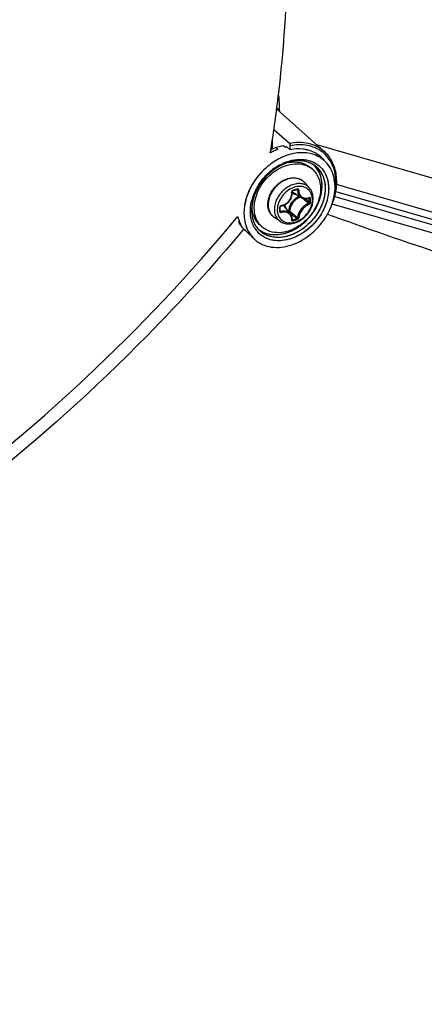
# Model space of a CAD drawing. Header units: millimetres. Extents: x 0 to 420, y 0 to 297.
# Tile 482 of 502: x 383 to 388, y 209 to 221. Entities that reach past the tile are written whole.
import ezdxf

# ---------------------------------------------------------------- set-up
doc = ezdxf.new("R2010")
doc.units = ezdxf.units.MM
doc.header["$LTSCALE"] = 23.1
doc.layers.get('0').update_dxf_attribs({"linetype": 'CONTINUOUS'})

msp = doc.modelspace()

# ---------------------------------------------------------------- linework, layer by layer
at = {"color": 7, "linetype": 'CONTINUOUS'}
for p, q in [((386.148, 219.703), (386.708, 219.205)), ((386.18, 219.687), (386.149, 219.714)), ((386.297, 219.298), (386.115, 219.459)), ((386.097, 219.232), (386.097, 219.337)), ((386.225, 219.275), (386.25, 219.255)), ((386.262, 219.262), (386.259, 219.257)), ((386.262, 219.262), (386.307, 219.225)), ((386.307, 219.225), (386.307, 219.272)), ((386.616, 219.287), (390.549, 218.151)), ((386.073, 219.189), (386.079, 219.224)), ((386.074, 219.188), (386.079, 219.224)), ((386.139, 219.25), (386.079, 219.224)), ((386.139, 219.25), (386.163, 219.23)), ((386.611, 219.175), (386.693, 219.11)), ((386.568, 218.995), (386.543, 219.017)), ((386.533, 218.775), (386.478, 218.838)), ((388.882, 218.229), (386.853, 218.815)), ((386.323, 218.67), (386.326, 218.682)), ((386.326, 218.682), (386.329, 218.695)), ((386.329, 218.733), (386.33, 218.734)), ((386.329, 218.731), (386.329, 218.733)), ((386.33, 218.721), (386.329, 218.731)), ((386.329, 218.695), (386.33, 218.708)), ((386.33, 218.736), (386.331, 218.737)), ((386.33, 218.734), (386.33, 218.736)), ((386.33, 218.708), (386.33, 218.721)), ((386.331, 218.737), (386.332, 218.739)), ((386.332, 218.739), (386.333, 218.74)), ((386.333, 218.74), (386.334, 218.741)), ((386.334, 218.741), (386.335, 218.742)), ((386.335, 218.742), (386.336, 218.743)), ((386.336, 218.743), (386.338, 218.744)), ((386.338, 218.744), (386.353, 218.748)), ((386.338, 218.744), (386.338, 218.744)), ((386.439, 218.661), (386.346, 218.719)), ((386.35, 218.782), (386.349, 218.782)), ((386.35, 218.782), (386.349, 218.782)), ((386.353, 218.748), (386.362, 218.75)), ((386.362, 218.75), (386.371, 218.753)), ((386.371, 218.753), (386.385, 218.757)), ((386.382, 218.756), (386.393, 218.75)), ((386.385, 218.757), (386.386, 218.758)), ((386.386, 218.758), (386.387, 218.758)), ((386.387, 218.758), (386.388, 218.758)), ((386.388, 218.758), (386.389, 218.757)), ((386.389, 218.757), (386.389, 218.757)), ((386.831, 218.675), (388.944, 218.065)), ((386.844, 218.732), (388.845, 218.154)), ((385.859, 218.586), (385.859, 218.583)), ((386.191, 218.558), (386.192, 218.559)), ((386.192, 218.559), (386.193, 218.56)), ((386.193, 218.56), (386.194, 218.561)), ((386.194, 218.561), (386.196, 218.562)), ((386.196, 218.562), (386.197, 218.563)), ((386.197, 218.563), (386.199, 218.564)), ((386.199, 218.564), (386.2, 218.564)), ((386.2, 218.564), (386.201, 218.564)), ((386.201, 218.564), (386.21, 218.566)), ((386.21, 218.566), (386.223, 218.57)), ((386.223, 218.57), (386.235, 218.574)), ((386.235, 218.574), (386.247, 218.58)), ((386.247, 218.58), (386.259, 218.587)), ((386.259, 218.587), (386.27, 218.595)), ((386.27, 218.595), (386.28, 218.603)), ((386.28, 218.603), (386.289, 218.613)), ((386.289, 218.613), (386.298, 218.623)), ((386.298, 218.623), (386.306, 218.634)), ((386.306, 218.634), (386.313, 218.645)), ((386.313, 218.645), (386.318, 218.657)), ((386.318, 218.657), (386.323, 218.67)), ((386.439, 218.661), (386.443, 218.659)), ((386.443, 218.659), (386.451, 218.655)), ((386.451, 218.655), (386.46, 218.652)), ((386.46, 218.652), (386.469, 218.65)), ((386.469, 218.65), (386.479, 218.649)), ((386.479, 218.649), (386.489, 218.649)), ((386.48, 218.649), (386.482, 218.647)), ((386.489, 218.649), (386.499, 218.65)), ((386.499, 218.65), (386.509, 218.652)), ((386.509, 218.652), (386.519, 218.655)), ((386.519, 218.655), (386.526, 218.658)), ((386.523, 218.657), (386.53, 218.653)), ((386.526, 218.658), (386.527, 218.659)), ((386.527, 218.659), (386.526, 218.658)), ((386.527, 218.659), (386.528, 218.659)), ((388.901, 217.979), (386.8, 218.586)), ((386.19, 218.555), (386.191, 218.556)), ((386.19, 218.554), (386.19, 218.555)), ((386.19, 218.553), (386.19, 218.554)), ((386.19, 218.534), (386.19, 218.553)), ((386.19, 218.529), (386.19, 218.534)), ((386.19, 218.506), (386.19, 218.529)), ((386.19, 218.512), (386.199, 218.5)), ((386.19, 218.505), (386.19, 218.506)), ((386.19, 218.504), (386.19, 218.505)), ((386.19, 218.503), (386.19, 218.504)), ((386.19, 218.504), (386.19, 218.504)), ((386.191, 218.556), (386.191, 218.558)), ((386.311, 218.472), (386.241, 218.556)), ((386.288, 218.505), (386.285, 218.504)), ((386.298, 218.488), (386.331, 218.46)), ((386.316, 218.466), (386.311, 218.472)), ((386.321, 218.458), (386.316, 218.466)), ((386.325, 218.45), (386.321, 218.458)), ((386.328, 218.441), (386.325, 218.45)), ((386.75, 218.464), (386.745, 218.466)), ((386.75, 218.464), (386.745, 218.466)), ((385.704, 218.395), (385.703, 218.369)), ((385.703, 218.369), (385.726, 218.347)), ((385.719, 218.342), (385.718, 218.343)), ((385.719, 218.342), (385.718, 218.343)), ((385.726, 218.347), (385.726, 218.348)), ((385.726, 218.347), (385.726, 218.348)), ((385.979, 218.315), (385.954, 218.336)), ((386.192, 218.381), (386.122, 218.427)), ((386.329, 218.432), (386.328, 218.441)), ((386.33, 218.422), (386.329, 218.432)), ((386.329, 218.405), (386.33, 218.412)), ((386.329, 218.405), (386.329, 218.405)), ((386.329, 218.404), (386.329, 218.405)), ((386.329, 218.404), (386.33, 218.403)), ((386.329, 218.404), (386.329, 218.404)), ((386.329, 218.404), (386.329, 218.404)), ((386.329, 218.404), (386.329, 218.404)), ((386.33, 218.412), (386.33, 218.422)), ((386.33, 218.411), (386.336, 218.403)), ((386.33, 218.403), (386.331, 218.403)), ((385.746, 218.307), (385.769, 218.284)), ((385.76, 218.292), (385.758, 218.289)), ((385.761, 218.292), (385.758, 218.289)), ((385.795, 218.258), (385.769, 218.284)), ((385.795, 218.258), (385.884, 218.175)), ((385.889, 218.304), (385.888, 218.306))]:
    msp.add_line(p, q, dxfattribs=at)
for centre, radius, start, end in [((386.627, 219.663), 0.447, 176.8971, 178.4742), ((386.362, 218.714), 0.553, 100.3309, 101.7019), ((386.409, 218.577), 0.698, 114.7032, 118.7467), ((386.392, 218.613), 0.658, 110.3601, 114.7112), ((386.414, 218.829), 0.405, 75.3735, 76.79), ((386.419, 218.846), 0.388, 66.619, 75.4189), ((386.424, 218.859), 0.374, 66.3121, 66.5586), ((386.427, 218.865), 0.367, 60.5342, 66.3247), ((386.464, 218.817), 0.372, 66.7087, 67.7143), ((386.468, 218.824), 0.364, 60.3122, 67.717), ((386.43, 218.871), 0.361, 59.3163, 60.5183), ((386.468, 218.825), 0.363, 60.4264, 66.7265), ((386.433, 218.875), 0.356, 51.39, 59.3241), ((386.382, 218.876), 0.387, 43.2966, 47.2978), ((386.473, 218.834), 0.352, 51.4049, 60.4133), ((386.473, 218.834), 0.353, 51.4156, 60.2962), ((386.434, 218.877), 0.353, 44.9888, 51.3695), ((386.4, 218.893), 0.361, 39.0989, 43.2924), ((386.45, 218.895), 0.383, 48.3308, 52.9119), ((386.492, 218.483), 0.642, 120.8732, 122.1186), ((386.487, 218.491), 0.632, 119.2328, 120.8744), ((386.363, 218.675), 0.408, 100.981, 101.3546), ((386.39, 218.84), 0.284, 42.6538, 45.6927), ((386.391, 218.841), 0.283, 42.6021, 45.5847), ((386.389, 218.839), 0.285, 42.0025, 42.6552), ((386.39, 218.84), 0.284, 41.9994, 42.6035), ((386.387, 218.837), 0.288, 34.7184, 41.9867), ((386.424, 218.808), 0.288, 34.746, 51.2762), ((386.411, 218.902), 0.348, 38.1384, 39.0776), ((386.432, 218.875), 0.356, 39.8128, 44.9781), ((386.476, 218.838), 0.348, 48.3617, 51.3814), ((386.476, 218.838), 0.347, 48.3642, 51.391), ((386.428, 218.872), 0.361, 36.7286, 39.815), ((386.474, 218.836), 0.35, 41.2188, 48.3464), ((386.475, 218.836), 0.35, 41.2183, 48.3492), ((386.471, 218.834), 0.354, 39.5241, 41.2254), ((386.472, 218.834), 0.354, 39.5218, 41.2241), ((386.468, 218.831), 0.358, 34.7268, 39.5137), ((386.468, 218.831), 0.358, 34.7216, 39.5173), ((386.465, 218.829), 0.362, 34.1645, 34.7334), ((386.465, 218.829), 0.362, 34.1603, 34.7268), ((386.464, 218.828), 0.363, 33.6712, 34.1645), ((386.532, 218.432), 0.707, 133.3719, 148.6065), ((386.527, 218.436), 0.701, 132.452, 133.3507), ((386.521, 218.443), 0.691, 130.9008, 132.2846), ((386.511, 218.455), 0.676, 123.9458, 130.9204), ((386.402, 218.803), 0.254, 49.1138, 56.5118), ((386.511, 218.445), 0.682, 148.6473, 151.2064), ((386.363, 218.736), 0.154, 50.5352, 52.3899), ((386.363, 218.736), 0.154, 47.2036, 50.5349), ((386.362, 218.735), 0.154, 41.5302, 47.1948), ((386.489, 218.442), 0.731, 158.1917, 158.5612), ((386.494, 218.44), 0.736, 157.5509, 158.1575), ((386.509, 218.433), 0.753, 153.6676, 157.5399), ((386.432, 218.48), 0.596, 158.9998, 166.1624), ((386.445, 218.475), 0.61, 160.8923, 161.8603), ((386.455, 218.471), 0.621, 158.9045, 160.8895), ((386.469, 218.466), 0.636, 155.9478, 158.9019), ((386.454, 218.472), 0.619, 158.5831, 159.0453), ((386.465, 218.467), 0.632, 156.1742, 158.5764), ((386.439, 218.485), 0.59, 159.5713, 160.5116), ((386.454, 218.479), 0.606, 155.3552, 159.5583), ((386.449, 218.481), 0.6, 155.3283, 159.6311), ((386.486, 218.458), 0.654, 153.2629, 156.1724), ((386.478, 218.462), 0.645, 154.6479, 155.9527), ((386.481, 218.461), 0.648, 153.6775, 154.6483), ((386.484, 218.459), 0.652, 153.1881, 153.6775), ((386.495, 218.454), 0.664, 151.2079, 153.1839), ((386.393, 218.523), 0.511, 159.6814, 163.4379), ((386.47, 218.472), 0.623, 153.6861, 155.3403), ((386.466, 218.474), 0.618, 153.6767, 155.3664), ((386.476, 218.469), 0.63, 151.5063, 153.6718), ((386.483, 218.465), 0.637, 151.5214, 153.6846), ((386.394, 218.795), 0.0898, 224.1498, 225.1349), ((386.394, 218.795), 0.0901, 225.1677, 238.1926), ((385.808, 220.683), 2.004, 285.3931, 286.8075), ((386.429, 218.552), 0.243, 109.0363, 109.2293), ((386.495, 218.493), 0.202, 114.0645, 126.4053), ((386.391, 218.49), 0.554, 166.3496, 168.4291), ((386.423, 218.482), 0.586, 161.8357, 166.3289), ((386.34, 218.51), 0.487, 171.3099, 173.5689), ((386.331, 218.511), 0.478, 172.6447, 173.5731), ((386.342, 218.509), 0.489, 170.9774, 172.6412), ((386.267, 218.563), 0.408, 176.8634, 177.2207), ((386.257, 218.564), 0.398, 177.2101, 179.9888), ((386.206, 218.548), 0.0216, 99.0638, 106.7637), ((386.172, 218.498), 0.0902, 40.0257, 53.8865), ((386.509, 218.476), 0.211, 135.0983, 148.1044), ((378.342, 209.087), 12.542, 49.561, 49.7244), ((379.077, 209.949), 11.409, 49.2631, 49.5647), ((378.499, 209.151), 12.406, 49.6565, 49.948), ((386.484, 218.762), 0.107, 290.317, 292.2631), ((386.483, 218.765), 0.11, 292.2624, 294.0755), ((385.065, 218.63), 1.465, 0.0023, 0.9288), ((385.113, 218.63), 1.417, 359.0554, 0.003), ((385.067, 218.629), 1.478, 0.0024, 0.9289), ((385.116, 218.629), 1.429, 359.0555, 0.003), ((386.098, 218.829), 0.742, 333.9594, 340.0927), ((386.099, 218.828), 0.74, 334.2308, 340.0948), ((386.13, 218.817), 0.708, 340.1253, 341.5119), ((384.043, 218.524), 2.141, 0.0023, 0.6425), ((384.123, 218.524), 2.061, 359.3452, 0.0019), ((386.187, 218.506), 0.00271, 351.6033, 359.3214), ((386.157, 218.497), 0.111, 16.5086, 23.3442), ((393.954, 227.589), 11.879, 229.894, 230.1621), ((393.444, 226.882), 11.024, 229.8157, 230.166), ((393.006, 226.452), 10.399, 230.1605, 230.5137), ((386.065, 218.845), 0.778, 330.5123, 333.6717), ((386.065, 218.844), 0.778, 330.5103, 333.6685), ((386.077, 218.838), 0.765, 333.6799, 333.9876), ((386.079, 218.838), 0.763, 333.6777, 333.9899), ((386.08, 218.837), 0.762, 333.9876, 334.2589), ((386.103, 218.546), 0.427, 194.7911, 196.4938), ((386.093, 218.544), 0.417, 196.4914, 199.1117), ((386.093, 218.544), 0.417, 196.4912, 199.112), ((386.085, 218.54), 0.407, 199.1151, 200.9426), ((386.028, 218.547), 0.371, 208.7265, 210.7074), ((386.078, 218.538), 0.401, 200.9376, 202.4548), ((386.07, 218.535), 0.392, 202.4502, 205.2408), ((386.023, 218.545), 0.366, 210.7075, 212.7071), ((386.023, 218.544), 0.365, 210.7055, 213.5023), ((386.059, 218.529), 0.38, 205.2384, 208.5971), ((386.059, 218.529), 0.38, 205.2384, 208.5963), ((386.021, 218.543), 0.362, 212.7092, 213.5067), ((386.019, 218.542), 0.36, 213.6457, 214.7264), ((386.014, 218.539), 0.355, 213.6295, 220.8398), ((386.016, 218.54), 0.357, 214.7252, 216.758), ((386.145, 218.481), 0.286, 212.4396, 214.729), ((386.14, 218.477), 0.28, 212.3922, 214.722), ((386.146, 218.507), 0.254, 221.708, 229.0965), ((385.961, 219.79), 1.437, 285.1211, 287.0773), ((385.962, 219.788), 1.449, 285.1302, 287.0863), ((386.013, 218.538), 0.353, 216.7585, 218.8044), ((386.011, 218.536), 0.35, 218.8046, 220.8622), ((386.147, 218.447), 0.38, 208.252, 208.5027), ((386.139, 218.442), 0.37, 208.4792, 214.6989), ((386.126, 218.433), 0.355, 214.7064, 226.7754), ((386.157, 218.466), 0.313, 210.7901, 214.7141), ((386.155, 218.465), 0.31, 211.0881, 222.7444), ((386.151, 218.462), 0.305, 214.7236, 222.4961), ((386.141, 218.478), 0.281, 214.7269, 215.0192), ((386.143, 218.479), 0.284, 214.7319, 215.057), ((386.135, 218.474), 0.275, 214.9928, 226.7807), ((386.135, 218.474), 0.274, 215.0081, 226.7584), ((386.105, 218.511), 0.281, 231.4053, 232.5896), ((386.105, 218.511), 0.281, 231.4064, 232.5935), ((386.107, 218.513), 0.283, 232.5931, 236.29), ((386.106, 218.512), 0.283, 232.5969, 236.2885), ((386.121, 218.428), 0.347, 226.8244, 227.647), ((386.121, 218.428), 0.347, 226.8295, 227.6451)]:
    msp.add_arc(centre, radius, start, end, dxfattribs=at)
for points, knots in [([(386.079, 219.224), (386.115, 219.447), (386.246, 220.397), (386.292, 221.357), (386.292, 222.089)], [0, 0, 0, 0, 0.236061, 1, 1, 1, 1]), ([(386.18, 219.687), (386.181, 219.703), (386.183, 219.765), (386.178, 219.828), (386.17, 219.874)], [0, 0, 0, 0, 0.25613, 1, 1, 1, 1]), ([(386.708, 219.205), (386.656, 219.251), (386.52, 219.318), (386.371, 219.313), (386.297, 219.298)], [0, 0, 0, 0, 0.477261, 1, 1, 1, 1]), ([(386.297, 219.298), (386.298, 219.297), (386.304, 219.289), (386.307, 219.28), (386.307, 219.272)], [0, 0, 0, 0, 0.21372, 1, 1, 1, 1]), ([(386.681, 219.201), (386.631, 219.238), (386.507, 219.291), (386.373, 219.286), (386.307, 219.272)], [0, 0, 0, 0, 0.477992, 1, 1, 1, 1]), ([(386.606, 219.161), (386.561, 219.179), (386.461, 219.199), (386.304, 219.178), (386.148, 219.112), (386.054, 219.042), (386.011, 219.002)], [0, 0, 0, 0, 0.222342, 0.46366, 0.724676, 1, 1, 1, 1]), ([(386.507, 219.224), (386.491, 219.227), (386.425, 219.239), (386.357, 219.235), (386.307, 219.225)], [0, 0, 0, 0, 0.240565, 1, 1, 1, 1]), ([(386.824, 218.681), (386.847, 218.773), (386.855, 218.918), (386.79, 219.087), (386.735, 219.154), (386.705, 219.181)], [0, 0, 0, 0, 0.528666, 0.769347, 1, 1, 1, 1]), ([(386.797, 218.575), (386.821, 218.633), (386.855, 218.75), (386.858, 218.926), (386.811, 219.085), (386.746, 219.171), (386.708, 219.205)], [0, 0, 0, 0, 0.276251, 0.533772, 0.772794, 1, 1, 1, 1]), ([(385.914, 218.7), (385.938, 218.767), (386.015, 218.891), (386.156, 219.002), (386.284, 219.051), (386.377, 219.064), (386.466, 219.054), (386.519, 219.03), (386.542, 219.015)], [0, 0, 0, 0, 0.270012, 0.538889, 0.665622, 0.784297, 0.895035, 1, 1, 1, 1]), ([(386.285, 219.076), (386.265, 219.07), (386.184, 219.039), (386.11, 218.99), (386.061, 218.945)], [0, 0, 0, 0, 0.239962, 1, 1, 1, 1]), ([(386.283, 219.075), (386.263, 219.069), (386.183, 219.039), (386.11, 218.99), (386.062, 218.946)], [0, 0, 0, 0, 0.240135, 1, 1, 1, 1]), ([(386.134, 219.016), (386.173, 219.042), (386.256, 219.086), (386.388, 219.117), (386.515, 219.11), (386.59, 219.077), (386.621, 219.055)], [0, 0, 0, 0, 0.278082, 0.537429, 0.776317, 1, 1, 1, 1]), ([(386.178, 219.043), (386.25, 219.083), (386.369, 219.122), (386.524, 219.106), (386.591, 219.076), (386.62, 219.056)], [0, 0, 0, 0, 0.532514, 0.773002, 1, 1, 1, 1]), ([(386.604, 219.032), (386.563, 219.065), (386.454, 219.108), (386.339, 219.093), (386.283, 219.075)], [0, 0, 0, 0, 0.467591, 1, 1, 1, 1]), ([(386.554, 219.064), (386.515, 219.083), (386.423, 219.104), (386.331, 219.09), (386.285, 219.076)], [0, 0, 0, 0, 0.472405, 1, 1, 1, 1]), ([(386.285, 219.075), (386.332, 219.084), (386.404, 219.085), (386.49, 219.055), (386.527, 219.031), (386.543, 219.017)], [0, 0, 0, 0, 0.520301, 0.763331, 1, 1, 1, 1]), ([(386.624, 218.568), (386.644, 218.609), (386.674, 218.692), (386.687, 218.819), (386.665, 218.937), (386.625, 219.003), (386.601, 219.03)], [0, 0, 0, 0, 0.278014, 0.537515, 0.77657, 1, 1, 1, 1]), ([(386.604, 219.032), (386.635, 219.008), (386.689, 218.941), (386.724, 218.815), (386.715, 218.674), (386.683, 218.582), (386.66, 218.537)], [0, 0, 0, 0, 0.222971, 0.459982, 0.719377, 1, 1, 1, 1]), ([(386.62, 219.056), (386.656, 219.031), (386.72, 218.962), (386.764, 218.825), (386.758, 218.67), (386.722, 218.568), (386.698, 218.518)], [0, 0, 0, 0, 0.223214, 0.459267, 0.718396, 1, 1, 1, 1]), ([(386.795, 218.576), (386.824, 218.654), (386.853, 218.813), (386.806, 218.971), (386.765, 219.032)], [0, 0, 0, 0, 0.531577, 1, 1, 1, 1]), ([(386.801, 218.592), (386.826, 218.668), (386.851, 218.82), (386.805, 218.971), (386.766, 219.029)], [0, 0, 0, 0, 0.530359, 1, 1, 1, 1]), ([(386.011, 219.002), (385.989, 218.982), (385.907, 218.897), (385.843, 218.795), (385.811, 218.713)], [0, 0, 0, 0, 0.253077, 1, 1, 1, 1]), ([(386.011, 219.002), (385.992, 218.985), (385.924, 218.915), (385.867, 218.833), (385.835, 218.767)], [0, 0, 0, 0, 0.251571, 1, 1, 1, 1]), ([(385.902, 218.752), (385.911, 218.771), (385.953, 218.845), (386.009, 218.912), (386.056, 218.954)], [0, 0, 0, 0, 0.2481, 1, 1, 1, 1]), ([(386.698, 218.979), (386.728, 218.935), (386.767, 218.826), (386.755, 218.647), (386.682, 218.469), (386.557, 218.313), (386.397, 218.201), (386.222, 218.146), (386.052, 218.159), (385.96, 218.218), (385.926, 218.255)], [0, 0, 0, 0, 0.111601, 0.235694, 0.371611, 0.512961, 0.65114, 0.778817, 0.893431, 1, 1, 1, 1]), ([(386.66, 218.972), (386.688, 218.932), (386.725, 218.831), (386.716, 218.666), (386.65, 218.5), (386.538, 218.354), (386.392, 218.246), (386.23, 218.189), (386.072, 218.193), (385.981, 218.242), (385.947, 218.274)], [0, 0, 0, 0, 0.111188, 0.234535, 0.369608, 0.510439, 0.648802, 0.777413, 0.893182, 1, 1, 1, 1]), ([(385.949, 218.277), (385.987, 218.252), (386.081, 218.218), (386.235, 218.231), (386.387, 218.297), (386.522, 218.408), (386.624, 218.552), (386.681, 218.711), (386.686, 218.868), (386.65, 218.963), (386.624, 219.001)], [0, 0, 0, 0, 0.107975, 0.226362, 0.356798, 0.495317, 0.63487, 0.76804, 0.889766, 1, 1, 1, 1]), ([(386.568, 218.995), (386.583, 218.982), (386.611, 218.951), (386.652, 218.877), (386.663, 218.811), (386.663, 218.767)], [0, 0, 0, 0, 0.238021, 0.481682, 1, 1, 1, 1]), ([(386.457, 218.857), (386.44, 218.87), (386.401, 218.889), (386.333, 218.895), (386.263, 218.878), (386.195, 218.842), (386.134, 218.789), (386.073, 218.705), (386.048, 218.627), (386.048, 218.577)], [0, 0, 0, 0, 0.104897, 0.216899, 0.338904, 0.47012, 0.607003, 0.744549, 1, 1, 1, 1]), ([(386.053, 218.648), (386.065, 218.697), (386.116, 218.791), (386.202, 218.855), (386.249, 218.875)], [0, 0, 0, 0, 0.499995, 1, 1, 1, 1]), ([(386.464, 218.819), (386.446, 218.825), (386.407, 218.83), (386.348, 218.82), (386.289, 218.795), (386.215, 218.744), (386.145, 218.655), (386.121, 218.567), (386.121, 218.525)], [0, 0, 0, 0, 0.108641, 0.225762, 0.35139, 0.483442, 0.751147, 1, 1, 1, 1]), ([(386.249, 218.875), (386.27, 218.883), (386.312, 218.895), (386.375, 218.895), (386.434, 218.877), (386.465, 218.852), (386.478, 218.838)], [0, 0, 0, 0, 0.270574, 0.524505, 0.765155, 1, 1, 1, 1]), ([(386.483, 218.781), (386.463, 218.79), (386.417, 218.798), (386.372, 218.79), (386.35, 218.782)], [0, 0, 0, 0, 0.47597, 1, 1, 1, 1]), ([(386.533, 218.775), (386.524, 218.785), (386.503, 218.804), (386.477, 218.815), (386.464, 218.819)], [0, 0, 0, 0, 0.49562, 1, 1, 1, 1]), ([(385.811, 218.714), (385.805, 218.698), (385.783, 218.638), (385.769, 218.575), (385.765, 218.528)], [0, 0, 0, 0, 0.257588, 1, 1, 1, 1]), ([(385.809, 218.709), (385.803, 218.694), (385.782, 218.635), (385.769, 218.574), (385.765, 218.528)], [0, 0, 0, 0, 0.257376, 1, 1, 1, 1]), ([(385.887, 218.69), (385.883, 218.681), (385.872, 218.647), (385.863, 218.612), (385.859, 218.586)], [0, 0, 0, 0, 0.25557, 1, 1, 1, 1]), ([(386.663, 218.767), (386.663, 218.683), (386.622, 218.553), (386.517, 218.413), (386.414, 218.326), (386.299, 218.267), (386.181, 218.243), (386.069, 218.257), (386.005, 218.292), (385.979, 218.315)], [0, 0, 0, 0, 0.256473, 0.394543, 0.531644, 0.662632, 0.784011, 0.89531, 1, 1, 1, 1]), ([(386.349, 218.782), (386.322, 218.772), (386.27, 218.743), (386.189, 218.662), (386.155, 218.575), (386.155, 218.52)], [0, 0, 0, 0, 0.249772, 0.51087, 1, 1, 1, 1]), ([(386.203, 218.57), (386.22, 218.573), (386.255, 218.586), (386.297, 218.623), (386.323, 218.672), (386.326, 218.709), (386.324, 218.726)], [0, 0, 0, 0, 0.24849, 0.504031, 0.757203, 1, 1, 1, 1]), ([(386.34, 218.751), (386.335, 218.749), (386.326, 218.742), (386.323, 218.732), (386.324, 218.726)], [0, 0, 0, 0, 0.497141, 1, 1, 1, 1]), ([(386.324, 218.726), (386.325, 218.727), (386.328, 218.727), (386.329, 218.73), (386.329, 218.73)], [0, 0, 0, 0, 0.63264, 1, 1, 1, 1]), ([(386.33, 218.719), (386.333, 218.716), (386.347, 218.707), (386.364, 218.702), (386.376, 218.7)], [0, 0, 0, 0, 0.245283, 1, 1, 1, 1]), ([(386.34, 218.751), (386.34, 218.75), (386.34, 218.748), (386.34, 218.744), (386.338, 218.744)], [0, 0, 0, 0, 0.348, 1, 1, 1, 1]), ([(386.388, 218.764), (386.388, 218.764), (386.388, 218.761), (386.387, 218.758), (386.385, 218.757)], [0, 0, 0, 0, 0.339767, 1, 1, 1, 1]), ([(386.407, 218.75), (386.407, 218.755), (386.403, 218.762), (386.395, 218.765), (386.39, 218.765), (386.388, 218.764)], [0, 0, 0, 0, 0.502703, 0.74499, 1, 1, 1, 1]), ([(386.393, 218.75), (386.393, 218.751), (386.393, 218.754), (386.391, 218.756), (386.389, 218.757)], [0, 0, 0, 0, 0.264576, 1, 1, 1, 1]), ([(386.393, 218.75), (386.394, 218.732), (386.402, 218.698), (386.425, 218.67), (386.439, 218.661)], [0, 0, 0, 0, 0.531229, 1, 1, 1, 1]), ([(386.407, 218.75), (386.404, 218.75), (386.4, 218.749), (386.395, 218.75), (386.393, 218.75)], [0, 0, 0, 0, 0.5364, 1, 1, 1, 1]), ([(386.407, 218.75), (386.408, 218.738), (386.412, 218.714), (386.428, 218.683), (386.453, 218.662), (386.474, 218.656), (386.484, 218.655)], [0, 0, 0, 0, 0.279104, 0.533854, 0.769255, 1, 1, 1, 1]), ([(386.568, 218.639), (386.568, 218.654), (386.564, 218.685), (386.547, 218.727), (386.52, 218.76), (386.495, 218.776), (386.483, 218.781)], [0, 0, 0, 0, 0.267263, 0.518158, 0.759229, 1, 1, 1, 1]), ([(386.577, 218.65), (386.577, 218.673), (386.571, 218.718), (386.548, 218.759), (386.533, 218.775)], [0, 0, 0, 0, 0.512429, 1, 1, 1, 1]), ([(385.888, 218.306), (385.862, 218.35), (385.829, 218.457), (385.84, 218.567), (385.853, 218.622)], [0, 0, 0, 0, 0.47433, 1, 1, 1, 1]), ([(385.856, 218.564), (385.851, 218.522), (385.853, 218.438), (385.882, 218.36), (385.903, 218.327)], [0, 0, 0, 0, 0.524812, 1, 1, 1, 1]), ([(385.856, 218.564), (385.851, 218.521), (385.853, 218.438), (385.882, 218.36), (385.903, 218.327)], [0, 0, 0, 0, 0.525039, 1, 1, 1, 1]), ([(385.954, 218.336), (385.939, 218.35), (385.911, 218.38), (385.87, 218.455), (385.859, 218.52), (385.859, 218.564)], [0, 0, 0, 0, 0.238021, 0.481682, 1, 1, 1, 1]), ([(385.884, 218.542), (385.884, 218.553), (385.886, 218.595), (385.894, 218.637), (385.903, 218.668)], [0, 0, 0, 0, 0.242407, 1, 1, 1, 1]), ([(385.949, 218.277), (385.998, 218.245), (386.125, 218.21), (386.322, 218.257), (386.501, 218.38), (386.591, 218.501), (386.624, 218.568)], [0, 0, 0, 0, 0.214357, 0.456917, 0.725312, 1, 1, 1, 1]), ([(386.044, 218.583), (386.044, 218.588), (386.045, 218.61), (386.049, 218.632), (386.053, 218.648)], [0, 0, 0, 0, 0.244438, 1, 1, 1, 1]), ([(386.122, 218.427), (386.11, 218.435), (386.087, 218.454), (386.054, 218.505), (386.044, 218.552), (386.044, 218.583)], [0, 0, 0, 0, 0.241984, 0.486768, 1, 1, 1, 1]), ([(386.048, 218.577), (386.048, 218.547), (386.057, 218.502), (386.089, 218.453), (386.11, 218.434), (386.122, 218.427)], [0, 0, 0, 0, 0.517982, 0.760912, 1, 1, 1, 1]), ([(386.179, 218.43), (386.189, 218.413), (386.218, 218.383), (386.278, 218.362), (386.346, 218.365), (386.414, 218.391), (386.476, 218.436), (386.541, 218.514), (386.568, 218.59), (386.568, 218.639)], [0, 0, 0, 0, 0.105488, 0.213714, 0.331476, 0.460622, 0.598286, 0.738716, 1, 1, 1, 1]), ([(386.2, 218.569), (386.195, 218.568), (386.187, 218.562), (386.183, 218.553), (386.183, 218.548)], [0, 0, 0, 0, 0.515676, 1, 1, 1, 1]), ([(386.192, 218.381), (386.209, 218.37), (386.249, 218.353), (386.314, 218.351), (386.381, 218.368), (386.444, 218.403), (386.499, 218.453), (386.556, 218.531), (386.577, 218.603), (386.577, 218.65)], [0, 0, 0, 0, 0.11076, 0.226584, 0.349536, 0.479279, 0.613227, 0.747471, 1, 1, 1, 1]), ([(386.203, 218.57), (386.203, 218.569), (386.202, 218.567), (386.201, 218.564), (386.201, 218.564)], [0, 0, 0, 0, 0.650306, 1, 1, 1, 1]), ([(386.259, 218.542), (386.258, 218.545), (386.252, 218.557), (386.244, 218.568), (386.236, 218.575)], [0, 0, 0, 0, 0.255247, 1, 1, 1, 1]), ([(386.302, 218.564), (386.3, 218.56), (386.293, 218.541), (386.289, 218.52), (386.288, 218.505)], [0, 0, 0, 0, 0.258896, 1, 1, 1, 1]), ([(386.329, 218.587), (386.325, 218.581), (386.311, 218.555), (386.303, 218.525), (386.301, 218.503)], [0, 0, 0, 0, 0.261592, 1, 1, 1, 1]), ([(386.375, 218.656), (386.367, 218.65), (386.337, 218.625), (386.314, 218.592), (386.302, 218.564)], [0, 0, 0, 0, 0.251119, 1, 1, 1, 1]), ([(386.426, 218.669), (386.42, 218.667), (386.396, 218.656), (386.373, 218.639), (386.359, 218.625)], [0, 0, 0, 0, 0.242416, 1, 1, 1, 1]), ([(386.523, 218.594), (386.506, 218.587), (386.473, 218.568), (386.433, 218.528), (386.404, 218.479), (386.395, 218.444), (386.393, 218.427)], [0, 0, 0, 0, 0.24174, 0.507568, 0.769195, 1, 1, 1, 1]), ([(386.528, 218.581), (386.513, 218.575), (386.482, 218.557), (386.445, 218.519), (386.417, 218.474), (386.408, 218.44), (386.407, 218.424)], [0, 0, 0, 0, 0.241461, 0.507728, 0.769702, 1, 1, 1, 1]), ([(386.484, 218.655), (386.487, 218.655), (386.5, 218.655), (386.513, 218.658), (386.522, 218.661)], [0, 0, 0, 0, 0.242499, 1, 1, 1, 1]), ([(386.523, 218.594), (386.524, 218.594), (386.528, 218.597), (386.53, 218.602), (386.53, 218.606)], [0, 0, 0, 0, 0.233629, 1, 1, 1, 1]), ([(386.528, 218.581), (386.528, 218.585), (386.527, 218.589), (386.524, 218.593), (386.523, 218.594)], [0, 0, 0, 0, 0.766459, 1, 1, 1, 1]), ([(386.528, 218.664), (386.528, 218.663), (386.528, 218.662), (386.528, 218.66), (386.527, 218.659)], [0, 0, 0, 0, 0.296838, 1, 1, 1, 1]), ([(386.545, 218.653), (386.545, 218.657), (386.542, 218.663), (386.534, 218.666), (386.53, 218.665), (386.528, 218.664)], [0, 0, 0, 0, 0.500392, 0.734456, 1, 1, 1, 1]), ([(386.53, 218.653), (386.53, 218.654), (386.53, 218.656), (386.529, 218.658), (386.528, 218.659)], [0, 0, 0, 0, 0.295427, 1, 1, 1, 1]), ([(386.528, 218.581), (386.53, 218.582), (386.539, 218.587), (386.545, 218.598), (386.545, 218.605)], [0, 0, 0, 0, 0.2401, 1, 1, 1, 1]), ([(386.545, 218.653), (386.542, 218.652), (386.537, 218.651), (386.532, 218.652), (386.53, 218.653)], [0, 0, 0, 0, 0.520163, 1, 1, 1, 1]), ([(386.545, 218.605), (386.542, 218.604), (386.537, 218.604), (386.532, 218.605), (386.53, 218.606)], [0, 0, 0, 0, 0.516682, 1, 1, 1, 1]), ([(386.794, 218.575), (386.795, 218.575), (386.796, 218.574), (386.797, 218.575), (386.797, 218.575)], [0, 0, 0, 0, 0.621639, 1, 1, 1, 1]), ([(385.765, 218.528), (385.763, 218.504), (385.761, 218.416), (385.782, 218.326), (385.812, 218.269)], [0, 0, 0, 0, 0.265433, 1, 1, 1, 1]), ([(385.765, 218.528), (385.763, 218.504), (385.761, 218.415), (385.782, 218.325), (385.813, 218.267)], [0, 0, 0, 0, 0.265545, 1, 1, 1, 1]), ([(385.956, 218.338), (385.932, 218.364), (385.895, 218.43), (385.884, 218.504), (385.884, 218.542)], [0, 0, 0, 0, 0.481107, 1, 1, 1, 1]), ([(385.887, 218.172), (385.914, 218.147), (385.976, 218.106), (386.126, 218.063), (386.342, 218.093), (386.575, 218.233), (386.696, 218.379), (386.743, 218.462)], [0, 0, 0, 0, 0.105623, 0.215069, 0.453817, 0.721502, 1, 1, 1, 1]), ([(385.887, 218.172), (385.914, 218.147), (385.976, 218.106), (386.126, 218.063), (386.342, 218.093), (386.575, 218.233), (386.696, 218.379), (386.743, 218.462)], [0, 0, 0, 0, 0.105535, 0.214856, 0.453449, 0.721296, 1, 1, 1, 1]), ([(386.698, 218.518), (386.659, 218.44), (386.552, 218.301), (386.34, 218.167), (386.139, 218.142), (386.003, 218.188), (385.949, 218.23), (385.927, 218.254)], [0, 0, 0, 0, 0.278581, 0.547647, 0.785737, 0.894485, 1, 1, 1, 1]), ([(386.66, 218.537), (386.625, 218.466), (386.527, 218.337), (386.333, 218.211), (386.15, 218.182), (386.022, 218.218), (385.969, 218.253), (385.947, 218.274)], [0, 0, 0, 0, 0.277344, 0.546146, 0.78549, 0.894711, 1, 1, 1, 1]), ([(386.121, 218.525), (386.121, 218.518), (386.122, 218.49), (386.129, 218.462), (386.138, 218.444)], [0, 0, 0, 0, 0.261199, 1, 1, 1, 1]), ([(386.138, 218.444), (386.144, 218.431), (386.159, 218.407), (386.18, 218.388), (386.192, 218.381)], [0, 0, 0, 0, 0.504391, 1, 1, 1, 1]), ([(386.155, 218.52), (386.155, 218.503), (386.158, 218.472), (386.171, 218.443), (386.179, 218.43)], [0, 0, 0, 0, 0.516185, 1, 1, 1, 1]), ([(386.183, 218.548), (386.184, 218.548), (386.187, 218.549), (386.19, 218.551), (386.19, 218.553)], [0, 0, 0, 0, 0.335626, 1, 1, 1, 1]), ([(386.183, 218.501), (386.184, 218.501), (386.187, 218.502), (386.189, 218.503), (386.19, 218.505)], [0, 0, 0, 0, 0.321323, 1, 1, 1, 1]), ([(386.183, 218.501), (386.183, 218.499), (386.184, 218.494), (386.19, 218.487), (386.198, 218.486), (386.203, 218.487)], [0, 0, 0, 0, 0.245151, 0.483798, 1, 1, 1, 1]), ([(386.19, 218.503), (386.191, 218.502), (386.194, 218.5), (386.197, 218.5), (386.199, 218.5)], [0, 0, 0, 0, 0.481798, 1, 1, 1, 1]), ([(386.311, 218.472), (386.306, 218.479), (386.291, 218.491), (386.263, 218.502), (386.232, 218.505), (386.21, 218.503), (386.199, 218.5)], [0, 0, 0, 0, 0.222882, 0.461558, 0.720944, 1, 1, 1, 1]), ([(386.203, 218.487), (386.202, 218.489), (386.202, 218.494), (386.2, 218.498), (386.199, 218.5)], [0, 0, 0, 0, 0.526671, 1, 1, 1, 1]), ([(386.315, 218.451), (386.31, 218.459), (386.297, 218.474), (386.269, 218.487), (386.237, 218.492), (386.214, 218.489), (386.203, 218.487)], [0, 0, 0, 0, 0.221381, 0.457911, 0.717649, 1, 1, 1, 1]), ([(386.288, 218.505), (386.291, 218.506), (386.295, 218.506), (386.3, 218.505), (386.301, 218.503)], [0, 0, 0, 0, 0.526419, 1, 1, 1, 1]), ([(386.288, 218.505), (386.288, 218.505), (386.289, 218.502), (386.289, 218.5), (386.29, 218.498)], [0, 0, 0, 0, 0.234277, 1, 1, 1, 1]), ([(386.294, 218.493), (386.297, 218.495), (386.3, 218.498), (386.301, 218.502), (386.301, 218.503)], [0, 0, 0, 0, 0.762591, 1, 1, 1, 1]), ([(386.324, 218.401), (386.325, 218.409), (386.325, 218.427), (386.319, 218.444), (386.315, 218.451)], [0, 0, 0, 0, 0.513521, 1, 1, 1, 1]), ([(391.867, 217.006), (391.073, 217.144), (389.346, 217.571), (387.661, 218.132), (386.75, 218.464)], [0, 0, 0, 0, 0.45396, 1, 1, 1, 1]), ([(380.437, 213.88), (380.937, 214.192), (382.859, 215.499), (384.583, 217.103), (385.691, 218.438)], [0, 0, 0, 0, 0.253674, 1, 1, 1, 1]), ([(386.324, 218.401), (386.325, 218.401), (386.327, 218.401), (386.329, 218.403), (386.329, 218.405)], [0, 0, 0, 0, 0.303916, 1, 1, 1, 1]), ([(386.324, 218.401), (386.324, 218.399), (386.324, 218.395), (386.329, 218.388), (386.336, 218.388), (386.34, 218.389)], [0, 0, 0, 0, 0.250198, 0.477776, 1, 1, 1, 1]), ([(386.331, 218.403), (386.331, 218.403), (386.333, 218.402), (386.335, 218.403), (386.336, 218.403)], [0, 0, 0, 0, 0.220787, 1, 1, 1, 1]), ([(386.34, 218.389), (386.34, 218.392), (386.34, 218.397), (386.338, 218.401), (386.336, 218.403)], [0, 0, 0, 0, 0.510568, 1, 1, 1, 1]), ([(386.383, 218.417), (386.384, 218.417), (386.389, 218.419), (386.393, 218.423), (386.393, 218.427)], [0, 0, 0, 0, 0.265099, 1, 1, 1, 1]), ([(386.388, 218.403), (386.388, 218.405), (386.387, 218.41), (386.385, 218.415), (386.383, 218.417)], [0, 0, 0, 0, 0.50766, 1, 1, 1, 1]), ([(386.388, 218.403), (386.39, 218.404), (386.399, 218.408), (386.406, 218.417), (386.407, 218.424)], [0, 0, 0, 0, 0.257299, 1, 1, 1, 1]), ([(386.407, 218.425), (386.403, 218.423), (386.398, 218.424), (386.394, 218.426), (386.393, 218.427)], [0, 0, 0, 0, 0.768189, 1, 1, 1, 1]), ([(385.758, 218.289), (385.397, 217.856), (383.852, 216.152), (382.032, 214.701), (380.563, 213.779)], [0, 0, 0, 0, 0.245138, 1, 1, 1, 1]), ([(378.976, 181.871), (381.357, 184.074), (385.692, 188.912), (389.877, 195.812), (392.324, 201.635), (394.078, 207.394), (394.691, 211.851), (394.719, 214.768)], [0, 0, 0, 0, 0.260218, 0.517594, 0.643305, 0.766, 1, 1, 1, 1]), ([(376.386, 178.628), (378.972, 180.619), (382.567, 184.016), (386.617, 189.151), (389.251, 193.262), (391.428, 197.557), (393.638, 203.336), (394.576, 207.869), (394.804, 210.864)], [0, 0, 0, 0, 0.256713, 0.385748, 0.513858, 0.640132, 0.763745, 1, 1, 1, 1]), ([(395.384, 210.362), (395.156, 207.367), (394.218, 202.833), (392.008, 197.055), (389.831, 192.76), (387.197, 188.648), (383.147, 183.514), (379.552, 180.116), (376.966, 178.125)], [0, 0, 0, 0, 0.236255, 0.359868, 0.486142, 0.614252, 0.743287, 1, 1, 1, 1]), ([(386.636, 205.036), (387.12, 205.34), (388.98, 206.609), (390.655, 208.157), (391.739, 209.442)], [0, 0, 0, 0, 0.253488, 1, 1, 1, 1])]:
    msp.add_open_spline(points, degree=3, knots=knots, dxfattribs=at)
for points in [[(386.139, 219.25), (386.167, 219.261), (386.196, 219.269), (386.225, 219.275)], [(386.163, 219.23), (386.132, 219.219), (386.102, 219.205), (386.073, 219.189)], [(386.054, 218.953), (386.084, 218.98), (386.116, 219.005), (386.151, 219.027)], [(386.604, 219.032), (386.588, 219.045), (386.571, 219.055), (386.554, 219.064)], [(386.621, 219.055), (386.651, 219.034), (386.677, 219.008), (386.698, 218.979)], [(386.062, 218.946), (386.006, 218.896), (385.958, 218.835), (385.923, 218.769)], [(386.061, 218.945), (386.006, 218.895), (385.958, 218.835), (385.923, 218.769)], [(385.812, 218.269), (385.831, 218.234), (385.855, 218.202), (385.883, 218.175)]]:
    msp.add_open_spline(points, degree=3, dxfattribs=at)

doc.saveas('drawing.dxf')
